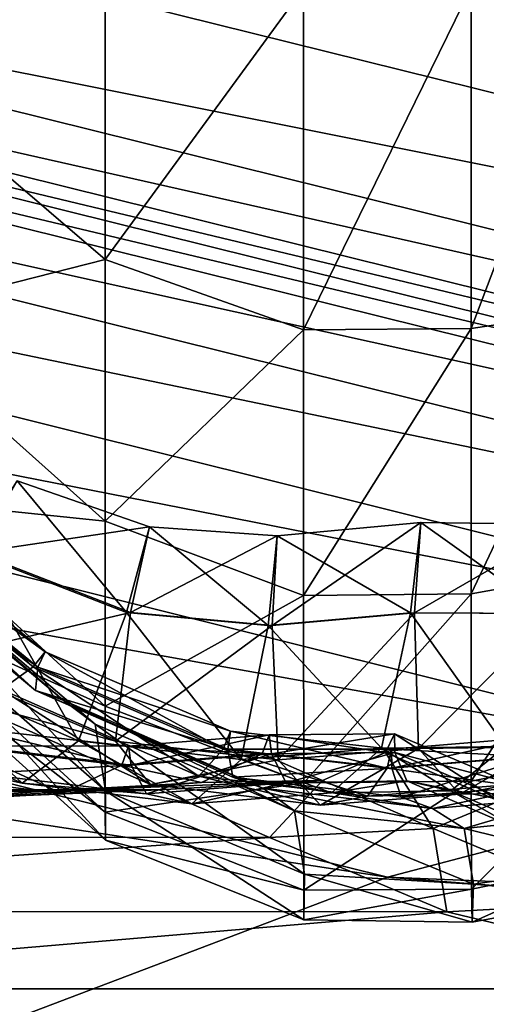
# Model space of a CAD drawing. Header units: millimetres. Extents: x 2387 to 13955, y -4964 to 364.
# Tile 691 of 1056: x 2454.12 to 2456.24, y -362.86 to -358.39. Entities that reach past the tile are written whole.
import ezdxf

# ---------------------------------------------------------------- set-up
doc = ezdxf.new("R2010")
doc.units = ezdxf.units.MM
doc.header["$MEASUREMENT"] = 0
doc.layers.add('Predefinito', color=7, linetype='Continuous', true_color=0x000000)

# ---------------------------------------------------------------- blocks, each defined once
blk = doc.blocks.new('Blocco 09')
at = {"layer": 'Predefinito'}
for points in [[(-947.028, -626.1749, 616.1859), (-958.9855, -623.2337, 658.6192), (-959.7254, -624.1271, 658.8025)], [(-958.9855, -623.2337, 658.6192), (-947.028, -626.1749, 616.1859), (-947.0104, -625.6465, 616.1271)], [(-947.7683, -627.0819, 616.2773), (-959.7254, -624.1271, 658.8025), (-960.762, -624.9786, 658.9774)], [(-959.7254, -624.1271, 658.8025), (-947.7683, -627.0819, 616.2773), (-947.028, -626.1749, 616.1859)], [(-958.5917, -626.0801, 16.8506), (-958.5917, -624.5961, 15.6991), (-957.5574, -625.4365, 14.6833)], [(-948.8045, -627.9459, 616.3624), (-960.762, -624.9786, 658.9774), (-961.6687, -625.3726, 659.0582)], [(-960.762, -624.9786, 658.9774), (-948.8045, -627.9459, 616.3624), (-947.7683, -627.0819, 616.2773)], [(-949.7101, -628.3454, 616.4017), (-961.6687, -625.3726, 659.0582), (-962.4406, -625.4669, 659.0776)], [(-961.6687, -625.3726, 659.0582), (-949.7101, -628.3454, 616.4017), (-948.8045, -627.9459, 616.3624)], [(-951.6548, -628.3834, 616.4037), (-963.6123, -625.4115, 659.0665), (-964.1063, -625.6225, 659.1097)], [(-951.1139, -628.3921, 616.4052), (-963.0727, -625.4198, 659.0681), (-963.6123, -625.4115, 659.0665)], [(-963.6123, -625.4115, 659.0665), (-951.6548, -628.3834, 616.4037), (-951.1139, -628.3921, 616.4052)], [(-963.0727, -625.4198, 659.0681), (-951.1139, -628.3921, 616.4052), (-950.4812, -628.4407, 616.4108)], [(-950.4812, -628.4407, 616.4108), (-962.4406, -625.4669, 659.0776), (-963.0727, -625.4198, 659.0681)], [(-957.5574, -625.4365, 14.6833), (-957.5574, -626.9671, 15.872), (-958.5917, -626.0801, 16.8506)], [(-957.5574, -626.9671, 15.872), (-957.5574, -625.4365, 14.6833), (-956.6576, -625.735, 14.3156)], [(-962.4406, -625.4669, 659.0776), (-950.4812, -628.4407, 616.4108), (-949.7101, -628.3454, 616.4017)], [(-952.1504, -628.5984, 616.4254), (-964.1063, -625.6225, 659.1097), (-964.9088, -625.9511, 659.1771)], [(-964.1063, -625.6225, 659.1097), (-952.1504, -628.5984, 616.4254), (-951.6548, -628.3834, 616.4037)], [(-955.284, -625.6611, 14.434), (-955.2842, -627.1884, 15.6202), (-955.8979, -627.2808, 15.5279)], [(-955.8979, -627.2808, 15.5279), (-955.8979, -625.7303, 14.3233), (-955.284, -625.6611, 14.434)], [(-956.6576, -625.735, 14.3156), (-956.6576, -627.2872, 15.5215), (-957.5574, -626.9671, 15.872)], [(-956.6576, -627.2872, 15.5215), (-956.6576, -625.735, 14.3156), (-955.8979, -625.7303, 14.3233)], [(-955.8979, -625.7303, 14.3233), (-955.8979, -627.2808, 15.5279), (-956.6576, -627.2872, 15.5215)], [(-952.9537, -628.9328, 616.4592), (-964.9088, -625.9511, 659.1771), (-966.3739, -626.2956, 659.2478)], [(-964.9088, -625.9511, 659.1771), (-952.9537, -628.9328, 616.4592), (-952.1504, -628.5984, 616.4254)], [(-958.5917, -627.2316, 18.3346), (-958.5917, -626.0801, 16.8506), (-957.5574, -626.9671, 15.872)], [(-954.4182, -629.2825, 616.4938), (-966.3739, -626.2956, 659.2478), (-968.1916, -626.8154, 659.3616)], [(-966.3739, -626.2956, 659.2478), (-954.4182, -629.2825, 616.4938), (-952.9537, -628.9328, 616.4592)], [(-956.2778, -629.7724, 616.5356), (-968.1916, -626.8154, 659.3616), (-970.0521, -627.6702, 659.5583)], [(-968.1916, -626.8154, 659.3616), (-956.2778, -629.7724, 616.5356), (-954.4182, -629.2825, 616.4938)], [(-957.5574, -626.9671, 15.872), (-957.5574, -628.1558, 17.4027), (-958.5917, -627.2316, 18.3346)], [(-957.5574, -628.1558, 17.4027), (-957.5574, -626.9671, 15.872), (-956.6576, -627.2872, 15.5215)], [(-955.2842, -627.1884, 15.6202), (-955.284, -628.3747, 17.1476), (-955.8979, -628.4853, 17.0783)], [(-955.8979, -628.4853, 17.0783), (-955.8979, -627.2808, 15.5279), (-955.2842, -627.1884, 15.6202)], [(-958.5917, -628.048, 20.1374), (-958.5917, -627.2316, 18.3346), (-957.5574, -628.1558, 17.4027)], [(-956.6576, -627.2872, 15.5215), (-956.6576, -628.493, 17.0736), (-957.5574, -628.1558, 17.4027)], [(-956.6576, -628.493, 17.0736), (-956.6576, -627.2872, 15.5215), (-955.8979, -627.2808, 15.5279)], [(-955.8979, -627.2808, 15.5279), (-955.8979, -628.4853, 17.0783), (-956.6576, -628.493, 17.0736)], [(-970.0521, -627.6702, 659.5583), (-958.2668, -630.5277, 616.5906), (-956.2778, -629.7724, 616.5356)], [(-957.8848, -628.8175, 419.9742), (-958.8758, -628.0084, 419.9767), (-958.7985, -627.9702, 419.7956)], [(-957.8299, -628.749, 419.7917), (-958.7985, -627.9702, 419.7956), (-958.8548, -628.0088, 419.6071)], [(-958.7985, -627.9702, 419.7956), (-957.8299, -628.749, 419.7917), (-957.8848, -628.8175, 419.9742)], [(-957.4612, -628.5698, 426.8745), (-958.1627, -628.2974, 426.8919), (-957.9566, -627.9725, 426.8033)], [(-957.3568, -628.1807, 426.7771), (-957.9566, -627.9725, 426.8033), (-958.1448, -628.2976, 426.6816)], [(-957.9566, -627.9725, 426.8033), (-957.3568, -628.1807, 426.7771), (-957.4612, -628.5698, 426.8745)], [(-957.8638, -628.818, 419.6044), (-958.8548, -628.0088, 419.6071), (-958.899, -628.0695, 417.7585)], [(-958.8758, -628.0084, 419.9767), (-957.8848, -628.8175, 419.9742), (-958.0275, -628.9197, 420.908)], [(-958.8548, -628.0088, 419.6071), (-957.8638, -628.818, 419.6044), (-957.8299, -628.749, 419.7917)], [(-957.874, -628.9246, 417.7578), (-958.899, -628.0695, 417.7585), (-958.7849, -628.0972, 412.597)], [(-958.899, -628.0695, 417.7585), (-957.874, -628.9246, 417.7578), (-957.8638, -628.818, 419.6044)], [(-958.5917, -628.5269, 22.2456), (-958.5917, -628.048, 20.1374), (-957.5574, -628.9949, 19.2828)], [(-957.5574, -628.1558, 17.4027), (-957.5574, -628.9949, 19.2828), (-958.5917, -628.048, 20.1374)], [(-958.7849, -628.0972, 412.597), (-957.7486, -628.9682, 412.597), (-957.874, -628.9246, 417.7578)], [(-957.7486, -628.9682, 412.597), (-958.7849, -628.0972, 412.597), (-958.64, -628.1967, 359.8245)], [(-957.5574, -628.9949, 19.2828), (-957.5574, -628.1558, 17.4027), (-956.6576, -628.493, 17.0736)], [(-956.8008, -628.6292, 426.6541), (-956.1545, -628.5723, 426.6581), (-956.1253, -628.1624, 426.7662)], [(-956.1253, -628.1624, 426.7662), (-956.7783, -628.2225, 426.7616), (-956.8008, -628.6292, 426.6541)], [(-956.7783, -628.2225, 426.7616), (-956.1253, -628.1624, 426.7662), (-956.1725, -628.5721, 426.8684)], [(-955.5476, -628.5743, 426.8775), (-956.1725, -628.5721, 426.8684), (-956.1253, -628.1624, 426.7662)], [(-955.4587, -628.1708, 426.7788), (-956.1253, -628.1624, 426.7662), (-956.1545, -628.5723, 426.6581)], [(-956.1253, -628.1624, 426.7662), (-955.4587, -628.1708, 426.7788), (-955.5476, -628.5743, 426.8775)], [(-958.64, -628.1967, 359.8245), (-957.6038, -629.0773, 359.7532), (-957.7486, -628.9682, 412.597)], [(-958.64, -628.1967, 359.8245), (-958.5917, -628.4726, 215.1427), (-957.5563, -629.3799, 214.8575)], [(-957.5563, -629.3799, 214.8575), (-957.6038, -629.0773, 359.7532), (-958.64, -628.1967, 359.8245)], [(-958.1448, -628.2976, 426.6816), (-957.4432, -628.57, 426.6641), (-957.3568, -628.1807, 426.7771)], [(-956.8188, -628.629, 426.8645), (-957.4612, -628.5698, 426.8745), (-957.3568, -628.1807, 426.7771)], [(-956.7783, -628.2225, 426.7616), (-957.3568, -628.1807, 426.7771), (-957.4432, -628.57, 426.6641)], [(-957.3568, -628.1807, 426.7771), (-956.7783, -628.2225, 426.7616), (-956.8188, -628.629, 426.8645)], [(-956.1545, -628.5723, 426.6581), (-955.5297, -628.5745, 426.6671), (-955.4587, -628.1708, 426.7788)], [(-957.4432, -628.57, 426.6641), (-956.8008, -628.6292, 426.6541), (-956.7783, -628.2225, 426.7616)], [(-956.1725, -628.5721, 426.8684), (-956.8188, -628.629, 426.8645), (-956.7783, -628.2225, 426.7616)], [(-957.6796, -629.1526, 427.7403), (-958.5335, -628.784, 427.7447), (-958.1627, -628.2974, 426.8919)], [(-957.4432, -628.57, 426.6641), (-958.1448, -628.2976, 426.6816), (-958.3655, -628.7862, 425.7794)], [(-958.1627, -628.2974, 426.8919), (-957.4612, -628.5698, 426.8745), (-957.6796, -629.1526, 427.7403)], [(-955.8976, -629.3365, 18.9884), (-955.8979, -628.4853, 17.0783), (-955.284, -628.3747, 17.1476)], [(-955.284, -628.3747, 17.1476), (-955.2827, -629.2142, 19.0341), (-955.8976, -629.3365, 18.9884)], [(-958.5917, -628.4726, 215.1427), (-958.5917, -628.6683, 71.6003), (-957.557, -629.6037, 71.0624)], [(-957.557, -629.6037, 71.0624), (-957.5563, -629.3799, 214.8575), (-958.5917, -628.4726, 215.1427)], [(-956.6576, -628.493, 17.0736), (-956.6575, -629.3439, 18.9856), (-957.5574, -628.9949, 19.2828)], [(-956.6575, -629.3439, 18.9856), (-956.6576, -628.493, 17.0736), (-955.8979, -628.4853, 17.0783)], [(-955.8979, -628.4853, 17.0783), (-955.8976, -629.3365, 18.9884), (-956.6575, -629.3439, 18.9856)], [(-957.5574, -628.9949, 19.2828), (-957.5574, -629.4764, 21.5201), (-958.5917, -628.5269, 22.2456)], [(-958.5917, -628.6683, 71.6003), (-958.5917, -628.5269, 22.2456), (-957.5574, -629.4764, 21.5201)], [(-958.3655, -628.7862, 425.7794), (-957.5113, -629.1547, 425.775), (-957.4432, -628.57, 426.6641)], [(-956.9412, -629.238, 427.7386), (-957.6796, -629.1526, 427.7403), (-957.4612, -628.5698, 426.8745)], [(-956.8008, -628.6292, 426.6541), (-957.4432, -628.57, 426.6641), (-957.5113, -629.1547, 425.775)], [(-957.4612, -628.5698, 426.8745), (-956.8188, -628.629, 426.8645), (-956.9412, -629.238, 427.7386)], [(-956.8188, -628.629, 426.8645), (-956.1725, -628.5721, 426.8684), (-956.305, -629.186, 427.7417)], [(-956.1545, -628.5723, 426.6581), (-956.8008, -628.6292, 426.6541), (-956.7728, -629.2399, 425.7731)], [(-956.7728, -629.2399, 425.7731), (-956.1368, -629.1877, 425.776), (-956.1545, -628.5723, 426.6581)], [(-955.7425, -629.1792, 427.7455), (-956.305, -629.186, 427.7417), (-956.1725, -628.5721, 426.8684)], [(-956.1725, -628.5721, 426.8684), (-955.5476, -628.5743, 426.8775), (-955.7425, -629.1792, 427.7455)], [(-955.5297, -628.5745, 426.6671), (-956.1545, -628.5723, 426.6581), (-956.1368, -629.1877, 425.776)], [(-956.1368, -629.1877, 425.776), (-955.5747, -629.1806, 425.7796), (-955.5297, -628.5745, 426.6671)], [(-957.5113, -629.1547, 425.775), (-956.7728, -629.2399, 425.7731), (-956.8008, -628.6292, 426.6541)], [(-956.305, -629.186, 427.7417), (-956.9412, -629.238, 427.7386), (-956.8188, -628.629, 426.8645)], [(-957.5574, -629.4764, 21.5201), (-957.557, -629.6037, 71.0624), (-958.5917, -628.6683, 71.6003)], [(-957.0224, -629.1908, 419.9718), (-957.8848, -628.8175, 419.9742), (-957.8299, -628.749, 419.7917)], [(-956.9891, -629.1087, 419.7879), (-957.8299, -628.749, 419.7917), (-957.8638, -628.818, 419.6044)], [(-957.8299, -628.749, 419.7917), (-956.9891, -629.1087, 419.7879), (-957.0224, -629.1908, 419.9718)], [(-957.9346, -629.3446, 430.1585), (-958.8391, -628.9439, 430.1585), (-958.5335, -628.784, 427.7447)], [(-958.5335, -628.784, 427.7447), (-957.6796, -629.1526, 427.7403), (-957.9346, -629.3446, 430.1585)], [(-957.5113, -629.1547, 425.775), (-958.3655, -628.7862, 425.7794), (-958.2571, -628.9514, 423.349)], [(-957.1327, -629.3133, 420.9075), (-958.0275, -628.9197, 420.908), (-957.8848, -628.8175, 419.9742)], [(-957.8848, -628.8175, 419.9742), (-957.0224, -629.1908, 419.9718), (-957.1327, -629.3133, 420.9075)], [(-957.0013, -629.1913, 419.6019), (-957.8638, -628.818, 419.6044), (-957.874, -628.9246, 417.7578)], [(-957.8638, -628.818, 419.6044), (-957.0013, -629.1913, 419.6019), (-956.9891, -629.1087, 419.7879)], [(-957.3518, -629.3519, 423.349), (-958.2571, -628.9514, 423.349), (-958.0275, -628.9197, 420.908)], [(-958.0275, -628.9197, 420.908), (-957.1327, -629.3133, 420.9075), (-957.3518, -629.3519, 423.349)], [(-956.8427, -629.368, 412.597), (-956.9791, -629.3179, 417.7571), (-957.874, -628.9246, 417.7578)], [(-957.874, -628.9246, 417.7578), (-957.7486, -628.9682, 412.597), (-956.8427, -629.368, 412.597)], [(-957.874, -628.9246, 417.7578), (-956.9791, -629.3179, 417.7571), (-957.0013, -629.1913, 419.6019)], [(-958.8391, -628.9439, 430.1585), (-957.9346, -629.3446, 430.1585), (-958.1335, -629.3009, 432.6017)], [(-958.2571, -628.9514, 423.349), (-957.3518, -629.3519, 423.349), (-957.5113, -629.1547, 425.775)], [(-956.6985, -629.4713, 359.729), (-956.8427, -629.368, 412.597), (-957.7486, -628.9682, 412.597)], [(-957.7486, -628.9682, 412.597), (-957.6038, -629.0773, 359.7532), (-956.6985, -629.4713, 359.729)], [(-957.5574, -629.4764, 21.5201), (-957.5574, -628.9949, 19.2828), (-956.6575, -629.3439, 18.9856)], [(-957.4827, -629.2636, 433.9102), (-958.2257, -629.1762, 433.9119), (-958.1816, -629.094, 433.7294)], [(-957.4521, -629.1777, 433.726), (-958.1816, -629.094, 433.7294), (-958.1834, -629.1764, 433.5423)], [(-958.1816, -629.094, 433.7294), (-957.4521, -629.1777, 433.726), (-957.4827, -629.2636, 433.9102)], [(-956.6531, -629.7579, 214.7609), (-956.6985, -629.4713, 359.729), (-957.6038, -629.0773, 359.7532)], [(-957.6038, -629.0773, 359.7532), (-957.5563, -629.3799, 214.8575), (-956.6531, -629.7579, 214.7609)], [(-957.4521, -629.1777, 433.726), (-956.8144, -629.126, 433.7304), (-956.8464, -629.2125, 433.9142)], [(-956.8144, -629.126, 433.7304), (-957.4521, -629.1777, 433.726), (-957.4404, -629.2638, 433.5405)], [(-957.4404, -629.2638, 433.5405), (-956.8041, -629.2127, 433.5446), (-956.8144, -629.126, 433.7304)], [(-956.2787, -629.2767, 419.9709), (-957.0224, -629.1908, 419.9718), (-956.9891, -629.1087, 419.7879)], [(-956.259, -629.191, 419.7862), (-956.9891, -629.1087, 419.7879), (-957.0013, -629.1913, 419.6019)], [(-956.9891, -629.1087, 419.7879), (-956.259, -629.191, 419.7862), (-956.2787, -629.2767, 419.9709)], [(-956.2861, -629.206, 433.9187), (-956.8464, -629.2125, 433.9142), (-956.8144, -629.126, 433.7304)], [(-956.8144, -629.126, 433.7304), (-956.2453, -629.1207, 433.7358), (-956.2861, -629.206, 433.9187)], [(-956.2453, -629.1207, 433.7358), (-956.8144, -629.126, 433.7304), (-956.8041, -629.2127, 433.5446)], [(-956.8041, -629.2127, 433.5446), (-956.2438, -629.2061, 433.5492), (-956.2453, -629.1207, 433.7358)], [(-955.7709, -629.4269, 433.9182), (-956.2861, -629.206, 433.9187), (-956.2453, -629.1207, 433.7358)], [(-955.6228, -629.1375, 419.7882), (-956.259, -629.191, 419.7862), (-956.2576, -629.2772, 419.601)], [(-956.259, -629.191, 419.7862), (-955.6228, -629.1375, 419.7882), (-955.6439, -629.224, 419.9728)], [(-956.2576, -629.2772, 419.601), (-955.6229, -629.2244, 419.6029), (-955.6228, -629.1375, 419.7882)], [(-956.2453, -629.1207, 433.7358), (-955.7216, -629.3438, 433.7364), (-955.7709, -629.4269, 433.9182)], [(-955.7216, -629.3438, 433.7364), (-956.2453, -629.1207, 433.7358), (-956.2438, -629.2061, 433.5492)], [(-957.7548, -629.3919, 435.7353), (-958.5177, -629.2989, 435.7346), (-958.2257, -629.1762, 433.9119)], [(-958.2257, -629.1762, 433.9119), (-957.4827, -629.2636, 433.9102), (-957.7548, -629.3919, 435.7353)], [(-957.4404, -629.2638, 433.5405), (-958.1834, -629.1764, 433.5423), (-958.1335, -629.3009, 432.6017)], [(-958.1834, -629.1764, 433.5423), (-957.4404, -629.2638, 433.5405), (-957.4521, -629.1777, 433.726)], [(-957.1644, -629.439, 430.1596), (-957.9346, -629.3446, 430.1585), (-957.6796, -629.1526, 427.7403)], [(-957.6796, -629.1526, 427.7403), (-956.9412, -629.238, 427.7386), (-957.1644, -629.439, 430.1596)], [(-956.7728, -629.2399, 425.7731), (-957.5113, -629.1547, 425.775), (-957.3518, -629.3519, 423.349)], [(-956.8464, -629.2125, 433.9142), (-957.4827, -629.2636, 433.9102), (-957.4521, -629.1777, 433.726)], [(-956.3686, -629.4049, 420.9078), (-957.1327, -629.3133, 420.9075), (-957.0224, -629.1908, 419.9718)], [(-957.0224, -629.1908, 419.9718), (-956.2787, -629.2767, 419.9709), (-956.3686, -629.4049, 420.9078)], [(-957.0013, -629.1913, 419.6019), (-956.2576, -629.2772, 419.601), (-956.259, -629.191, 419.7862)], [(-956.2576, -629.2772, 419.601), (-957.0013, -629.1913, 419.6019), (-956.9791, -629.3179, 417.7571)], [(-956.9412, -629.238, 427.7386), (-956.305, -629.186, 427.7417), (-956.5314, -629.3889, 430.1629)], [(-956.1368, -629.1877, 425.776), (-956.7728, -629.2399, 425.7731), (-956.581, -629.4456, 423.3498)], [(-956.581, -629.4456, 423.3498), (-955.9487, -629.3946, 423.352), (-956.1368, -629.1877, 425.776)], [(-955.9892, -629.3793, 430.1651), (-956.5314, -629.3889, 430.1629), (-956.305, -629.186, 427.7417)], [(-956.305, -629.186, 427.7417), (-955.7425, -629.1792, 427.7455), (-955.9892, -629.3793, 430.1651)], [(-955.6439, -629.224, 419.9728), (-956.2787, -629.2767, 419.9709), (-956.259, -629.191, 419.7862)], [(-955.5747, -629.1806, 425.7796), (-956.1368, -629.1877, 425.776), (-955.9487, -629.3946, 423.352)], [(-955.4919, -629.5954, 430.1629), (-955.9892, -629.3793, 430.1651), (-955.7425, -629.1792, 427.7455)], [(-955.9487, -629.3946, 423.352), (-955.4078, -629.3842, 423.3535), (-955.5747, -629.1806, 425.7796)], [(-957.4827, -629.2636, 433.9102), (-956.8464, -629.2125, 433.9142), (-957.1204, -629.3419, 435.7393)], [(-956.8041, -629.2127, 433.5446), (-957.4404, -629.2638, 433.5405), (-957.3702, -629.3937, 432.6021)], [(-957.3702, -629.3937, 432.6021), (-956.7362, -629.3435, 432.6058), (-956.8041, -629.2127, 433.5446)], [(-957.3518, -629.3519, 423.349), (-956.581, -629.4456, 423.3498), (-956.7728, -629.2399, 425.7731)], [(-956.5314, -629.3889, 430.1629), (-957.1644, -629.439, 430.1596), (-956.9412, -629.238, 427.7386)], [(-956.5728, -629.3335, 435.7423), (-957.1204, -629.3419, 435.7393), (-956.8464, -629.2125, 433.9142)], [(-956.8464, -629.2125, 433.9142), (-956.2861, -629.206, 433.9187), (-956.5728, -629.3335, 435.7423)], [(-956.2438, -629.2061, 433.5492), (-956.8041, -629.2127, 433.5446), (-956.7362, -629.3435, 432.6058)], [(-956.7362, -629.3435, 432.6058), (-956.1893, -629.3348, 432.6088), (-956.2438, -629.2061, 433.5492)], [(-956.0703, -629.5513, 435.7402), (-956.5728, -629.3335, 435.7423), (-956.2861, -629.206, 433.9187)], [(-956.2861, -629.206, 433.9187), (-955.7709, -629.4269, 433.9182), (-956.0703, -629.5513, 435.7402)], [(-956.2787, -629.2767, 419.9709), (-955.6439, -629.224, 419.9728), (-955.7358, -629.3532, 420.9097)], [(-955.6229, -629.2244, 419.6029), (-956.2576, -629.2772, 419.601), (-956.2151, -629.409, 417.7573)], [(-955.7288, -629.4271, 433.5486), (-956.2438, -629.2061, 433.5492), (-956.1893, -629.3348, 432.6088)], [(-956.2438, -629.2061, 433.5492), (-955.7288, -629.4271, 433.5486), (-955.7216, -629.3438, 433.7364)], [(-956.2151, -629.409, 417.7573), (-955.5832, -629.3568, 417.7589), (-955.6229, -629.2244, 419.6029)], [(-955.8965, -629.827, 21.272), (-955.8976, -629.3365, 18.9884), (-955.2827, -629.2142, 19.0341)], [(-955.2827, -629.2142, 19.0341), (-955.2794, -629.7013, 21.2978), (-955.8965, -629.827, 21.272)], [(-958.1335, -629.3009, 432.6017), (-957.3702, -629.3937, 432.6021), (-957.4404, -629.2638, 433.5405)], [(-957.1204, -629.3419, 435.7393), (-957.7548, -629.3919, 435.7353), (-957.4827, -629.2636, 433.9102)], [(-956.9791, -629.3179, 417.7571), (-956.2151, -629.409, 417.7573), (-956.2576, -629.2772, 419.601)], [(-955.7358, -629.3532, 420.9097), (-956.3686, -629.4049, 420.9078), (-956.2787, -629.2767, 419.9709)], [(-954.4182, -629.2825, 616.4938), (-956.2778, -629.7724, 616.5356), (-932.1747, -630.7583, 540.2911)], [(-958.5177, -629.2989, 435.7346), (-957.7548, -629.3919, 435.7353), (-958.4907, -629.433, 440.844)], [(-957.3702, -629.3937, 432.6021), (-958.1335, -629.3009, 432.6017), (-957.9346, -629.3446, 430.1585)], [(-956.581, -629.4456, 423.3498), (-957.3518, -629.3519, 423.349), (-957.1327, -629.3133, 420.9075)], [(-957.1327, -629.3133, 420.9075), (-956.3686, -629.4049, 420.9078), (-956.581, -629.4456, 423.3498)], [(-956.9791, -629.3179, 417.7571), (-956.8427, -629.368, 412.597), (-956.0725, -629.4597, 412.5973)], [(-956.0725, -629.4597, 412.5973), (-956.2151, -629.409, 417.7573), (-956.9791, -629.3179, 417.7571)], [(-957.3123, -629.375, 440.8515), (-962.8793, -629.3739, 469.1094), (-963.4237, -629.3824, 469.1065)], [(-963.4237, -629.3824, 469.1065), (-957.8564, -629.3837, 440.8485), (-957.3123, -629.375, 440.8515)], [(-962.38, -629.591, 469.1085), (-962.8793, -629.3739, 469.1094), (-957.3123, -629.375, 440.8515)], [(-957.3123, -629.375, 440.8515), (-956.8132, -629.5919, 440.8485), (-962.38, -629.591, 469.1085)], [(-957.1204, -629.3419, 435.7393), (-957.8564, -629.3837, 440.8485), (-958.4907, -629.433, 440.844)], [(-958.4907, -629.433, 440.844), (-957.7548, -629.3919, 435.7353), (-957.1204, -629.3419, 435.7393)], [(-957.9346, -629.3446, 430.1585), (-957.1644, -629.439, 430.1596), (-957.3702, -629.3937, 432.6021)], [(-957.8564, -629.3837, 440.8485), (-957.1204, -629.3419, 435.7393), (-956.5728, -629.3335, 435.7423)], [(-956.5728, -629.3335, 435.7423), (-957.3123, -629.375, 440.8515), (-957.8564, -629.3837, 440.8485)], [(-956.6575, -629.3439, 18.9856), (-956.6573, -629.8309, 21.2709), (-957.5574, -629.4764, 21.5201)], [(-956.7362, -629.3435, 432.6058), (-957.3702, -629.3937, 432.6021), (-957.1644, -629.439, 430.1596)], [(-956.8132, -629.5919, 440.8485), (-957.3123, -629.375, 440.8515), (-956.5728, -629.3335, 435.7423)], [(-957.1644, -629.439, 430.1596), (-956.5314, -629.3889, 430.1629), (-956.7362, -629.3435, 432.6058)], [(-956.8427, -629.368, 412.597), (-956.6985, -629.4713, 359.729), (-955.9297, -629.5507, 359.7291)], [(-955.9297, -629.5507, 359.7291), (-956.0725, -629.4597, 412.5973), (-956.8427, -629.368, 412.597)], [(-956.5728, -629.3335, 435.7423), (-956.0703, -629.5513, 435.7402), (-956.8132, -629.5919, 440.8485)], [(-956.1893, -629.3348, 432.6088), (-956.7362, -629.3435, 432.6058), (-956.5314, -629.3889, 430.1629)], [(-956.6573, -629.8309, 21.2709), (-956.6575, -629.3439, 18.9856), (-955.8976, -629.3365, 18.9884)], [(-955.8976, -629.3365, 18.9884), (-955.8965, -629.827, 21.272), (-956.6573, -629.8309, 21.2709)], [(-956.5314, -629.3889, 430.1629), (-955.9892, -629.3793, 430.1651), (-956.1893, -629.3348, 432.6088)], [(-956.3686, -629.4049, 420.9078), (-955.7358, -629.3532, 420.9097), (-955.9487, -629.3946, 423.352)], [(-955.5832, -629.3568, 417.7589), (-956.2151, -629.409, 417.7573), (-956.0725, -629.4597, 412.5973)], [(-955.6873, -629.5523, 432.6068), (-956.1893, -629.3348, 432.6088), (-955.9892, -629.3793, 430.1651)], [(-956.1893, -629.3348, 432.6088), (-955.6873, -629.5523, 432.6068), (-955.7288, -629.4271, 433.5486)], [(-956.0725, -629.4597, 412.5973), (-955.4433, -629.4067, 412.5983), (-955.5832, -629.3568, 417.7589)], [(-955.4078, -629.3842, 423.3535), (-955.9487, -629.3946, 423.352), (-955.7358, -629.3532, 420.9097)], [(-957.8564, -629.3837, 440.8485), (-963.4237, -629.3824, 469.1065), (-964.0581, -629.4314, 469.1026)], [(-964.0581, -629.4314, 469.1026), (-958.4907, -629.433, 440.844), (-957.8564, -629.3837, 440.8485)], [(-957.5563, -629.3799, 214.8575), (-957.557, -629.6037, 71.0624), (-956.6562, -629.9653, 70.8793)], [(-956.6562, -629.9653, 70.8793), (-956.6531, -629.7579, 214.7609), (-957.5563, -629.3799, 214.8575)], [(-955.9487, -629.3946, 423.352), (-956.581, -629.4456, 423.3498), (-956.3686, -629.4049, 420.9078)], [(-955.4433, -629.4067, 412.5983), (-956.0725, -629.4597, 412.5973), (-955.9297, -629.5507, 359.7291)], [(-955.9892, -629.3793, 430.1651), (-955.4919, -629.5954, 430.1629), (-955.6873, -629.5523, 432.6068)], [(-955.9297, -629.5507, 359.7291), (-955.3035, -629.4877, 359.7305), (-955.4433, -629.4067, 412.5983)], [(-955.2638, -629.8883, 435.7366), (-956.0703, -629.5513, 435.7402), (-955.7709, -629.4269, 433.9182)], [(-957.557, -629.6037, 71.0624), (-957.5574, -629.4764, 21.5201), (-956.6573, -629.8309, 21.2709)], [(-956.6985, -629.4713, 359.729), (-956.6531, -629.7579, 214.7609), (-955.8873, -629.8035, 214.7608)], [(-955.8873, -629.8035, 214.7608), (-955.9297, -629.5507, 359.7291), (-956.6985, -629.4713, 359.729)], [(-955.2641, -629.7137, 214.7648), (-955.3035, -629.4877, 359.7305), (-955.9297, -629.5507, 359.7291)], [(-956.0078, -629.9287, 440.844), (-956.8132, -629.5919, 440.8485), (-956.0703, -629.5513, 435.7402)], [(-956.0703, -629.5513, 435.7402), (-955.2638, -629.8883, 435.7366), (-956.0078, -629.9287, 440.844)], [(-955.9297, -629.5507, 359.7291), (-955.8873, -629.8035, 214.7608), (-955.2641, -629.7137, 214.7648)], [(-961.5746, -629.9279, 469.1073), (-962.38, -629.591, 469.1085), (-956.8132, -629.5919, 440.8485)], [(-956.8132, -629.5919, 440.8485), (-956.0078, -629.9287, 440.844), (-961.5746, -629.9279, 469.1073)], [(-956.6573, -629.8309, 21.2709), (-956.6562, -629.9653, 70.8793), (-957.557, -629.6037, 71.0624)], [(-955.8935, -629.9763, 70.8794), (-955.8965, -629.827, 21.272), (-955.2794, -629.7013, 21.2978)], [(-955.2794, -629.7013, 21.2978), (-955.2734, -629.8599, 70.8907), (-955.8935, -629.9763, 70.8794)], [(-955.2734, -629.8599, 70.8907), (-955.2641, -629.7137, 214.7648), (-955.8873, -629.8035, 214.7608)], [(-956.2778, -629.7724, 616.5356), (-958.2668, -630.5277, 616.5906), (-934.5493, -631.4802, 540.3007)], [(-956.6531, -629.7579, 214.7609), (-956.6562, -629.9653, 70.8793), (-955.8935, -629.9763, 70.8794)], [(-955.8935, -629.9763, 70.8794), (-955.8873, -629.8035, 214.7608), (-956.6531, -629.7579, 214.7609)], [(-934.5493, -631.4802, 540.3007), (-932.1747, -630.7583, 540.2911), (-956.2778, -629.7724, 616.5356)], [(-955.8873, -629.8035, 214.7608), (-955.8935, -629.9763, 70.8794), (-955.2734, -629.8599, 70.8907)], [(-956.6562, -629.9653, 70.8793), (-956.6573, -629.8309, 21.2709), (-955.8965, -629.827, 21.272)], [(-955.8965, -629.827, 21.272), (-955.8935, -629.9763, 70.8794), (-956.6562, -629.9653, 70.8793)], [(-954.545, -630.2794, 440.8426), (-956.0078, -629.9287, 440.844), (-955.2638, -629.8883, 435.7366)], [(-960.1119, -630.2789, 469.1092), (-961.5746, -629.9279, 469.1073), (-956.0078, -629.9287, 440.844)], [(-956.0078, -629.9287, 440.844), (-954.545, -630.2794, 440.8426), (-960.1119, -630.2789, 469.1092)], [(-957.9959, -630.7583, 469.1085), (-960.1119, -630.2789, 469.1092), (-954.545, -630.2794, 440.8426)], [(-954.545, -630.2794, 440.8426), (-952.3818, -630.7584, 440.8398), (-957.9959, -630.7583, 469.1085)]]:
    blk.add_3dface(points, dxfattribs=at)

msp = doc.modelspace()

# ---------------------------------------------------------------- block references
at = {"layer": 'Predefinito'}
msp.add_blockref('Blocco 09', (3412.0659, 267.4927), dxfattribs=at)

doc.saveas('drawing.dxf')
